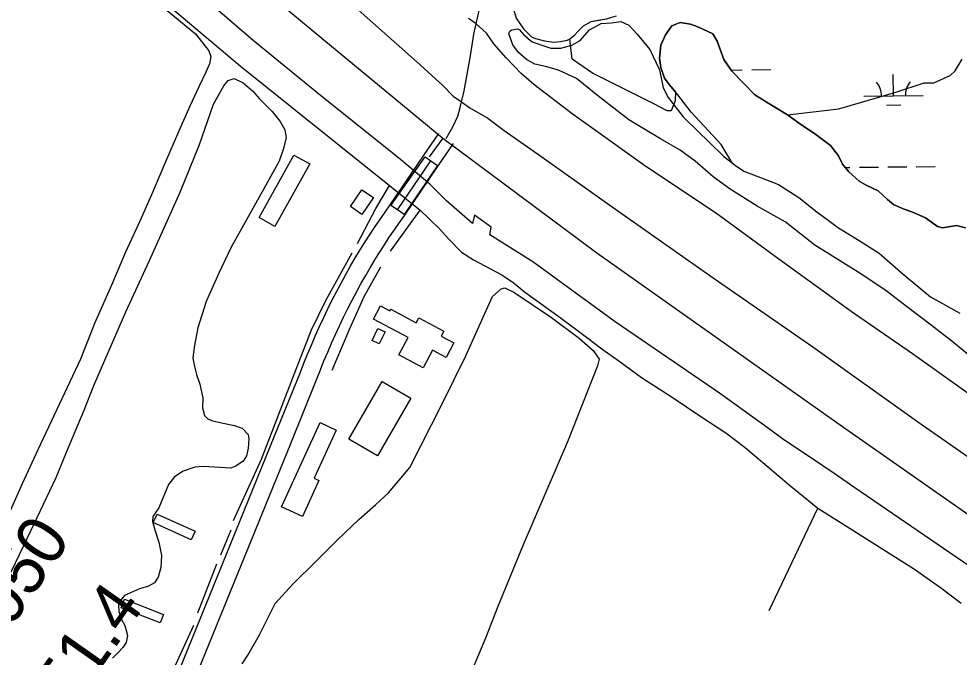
# Model space of a CAD drawing. Extents: x 3734862 to 3772949, y 391520 to 417239.
# Drawn here: x 3759142 to 3760730, y 403288 to 404366 of the extents above; entities that cross this region are included whole.
import ezdxf

# ---------------------------------------------------------------- set-up
doc = ezdxf.new("R2010")
doc.units = 0
for name, color, linetype in [('V-BLDG-OTLN', 7, 'Continuous'), ('V-BRDG-OTLN', 7, 'Continuous'), ('V-GRID-MAJR', 7, 'Continuous'), ('V-LEVE-TOET', 7, 'Continuous'), ('V-RIVR-EDGE', 7, 'Continuous'), ('V-RIVR-RANG-IDEN', 7, 'Continuous'), ('V-ROAD-CNTR', 7, 'Continuous'), ('V-SITE-VEGE', 7, 'Continuous'), ('V-TOPO-SHOR', 7, 'Continuous'), ('V-WETL-SWMP', 7, 'Continuous')]:
    doc.layers.add(name, color=color, linetype=linetype)

msp = doc.modelspace()

# ---------------------------------------------------------------- linework, layer by layer
at = {"layer": 'V-BLDG-OTLN'}
for points in [[(3759633.6, 404121), (3759574.9, 404015.5), (3759548.2, 404030.4), (3759607, 404135.8)], [(3759741.1, 404064.3), (3759721.8, 404035.7), (3759702.3, 404048.9), (3759721.7, 404077.4)], [(3759799.6, 403827.7), (3759741.1, 403858.8), (3759753, 403881.2), (3759769.1, 403872.7), (3759770.5, 403875.4), (3759813.4, 403852.6), (3759817.9, 403861.2), (3759860.1, 403838.7), (3759855.5, 403830.1), (3759876.9, 403818.7), (3759863.9, 403794.2), (3759840.8, 403806.4), (3759825, 403776.6), (3759784.1, 403798.4)], [(3759760.8, 403837.5), (3759751.1, 403817.1), (3759739, 403822.8), (3759748.7, 403843.2)], [(3759804.4, 403725.2), (3759747.8, 403627.9), (3759699.4, 403656.1), (3759756, 403753.4)], [(3759586.1, 403541.6), (3759651.2, 403683.9), (3759678.2, 403671.5), (3759640.9, 403590.2), (3759649.2, 403586.4), (3759621.4, 403525.5)], [(3759433.5, 403485.9), (3759369.5, 403515), (3759376, 403529.5), (3759440, 403500.4)], [(3759381.3, 403345.6), (3759315.3, 403371.3), (3759320.9, 403385.7), (3759386.9, 403360)]]:
    msp.add_lwpolyline(points, close=True, dxfattribs=at)
at = {"layer": 'V-BRDG-OTLN'}
msp.add_line((3759781.9, 404043.2), (3759838.2, 404126.2), dxfattribs=at)
msp.add_lwpolyline([(3759849.1, 404118.5), (3759793.2, 404035.5), (3759781.9, 404043.2), (3759770.8, 404050.7), (3759828.7, 404132.9), (3759838.2, 404126.2)], close=True, dxfattribs=at)
at = {"layer": 'V-GRID-MAJR'}
msp.add_spline([(3738984.8, 402913.2), (3741633, 402946.6), (3746929.2, 403014), (3752225.5, 403082.2), (3757521.7, 403151.1), (3762817.9, 403220.8), (3768114.1, 403291.3), (3770762.3, 403326.8)], degree=3, dxfattribs=at)
at = {"layer": 'V-LEVE-TOET'}
for points in [[(3758328.4, 405526.3), (3758438.8, 405449), (3758626.6, 405307.7), (3758781.9, 405179.8), (3758932.5, 405052.7), (3759065.9, 404940.5), (3759233.8, 404792.6), (3759410.5, 404641.2), (3759553.1, 404517.1), (3759705.5, 404390), (3759814.9, 404292.8), (3759857.8, 404254), (3759875.8, 404235.3), (3759889.9, 404225.6), (3759903.8, 404215.7), (3759934.2, 404198.2), (3759961.6, 404177.3), (3760023.9, 404134.1), (3760144.4, 404048.3), (3760314.9, 403928.7), (3760483, 403812.1), (3760661.6, 403684.4), (3760834.3, 403564.3)], [(3760745.4, 403733.3), (3760651.1, 403799.9), (3760547.5, 403871.7), (3760425.8, 403960), (3760318.4, 404038.6), (3760200.8, 404116.8), (3760076.6, 404205.7), (3760012.2, 404255.2), (3759990.7, 404273.9), (3759965.5, 404300.3), (3759944.5, 404323.7), (3759931.9, 404342), (3759914.6, 404357.4), (3759901.5, 404366.8)]]:
    msp.add_lwpolyline(points, dxfattribs=at)
at = {"layer": 'V-RIVR-EDGE'}
msp.add_spline([(3755702.1, 404495.3), (3755757.2, 404470.8), (3755793.3, 404451.2), (3755852.5, 404424.4), (3755881.4, 404415.7), (3755906.2, 404404.4), (3755920.2, 404395.8), (3755948.7, 404379.4), (3755958.2, 404378.9), (3755969, 404378), (3755990.7, 404368.5), (3756022.8, 404350.3), (3756054.8, 404336.6), (3756079.7, 404323), (3756103.6, 404309.4), (3756144.2, 404288), (3756167.7, 404269), (3756188.9, 404253.6), (3756231.4, 404233.1), (3756271.6, 404217.2), (3756299.1, 404203.1), (3756403, 404163.5), (3756460.4, 404140.3), (3756508.7, 404114.9), (3756530.8, 404104), (3756588.2, 404078), (3756639.2, 404052.1), (3756694.3, 404019.5), (3756726.8, 403998.1), (3756735.8, 403989.1), (3756740.3, 403979.6), (3756740.3, 403973.2), (3756740.7, 403967.8), (3756747.5, 403960.5), (3756759.7, 403953.7), (3756786.3, 403941.5), (3756814.3, 403929.2), (3756864.5, 403904.6), (3756889.3, 403896), (3756899.7, 403897.3), (3756908.3, 403901.8), (3756919.2, 403901.3), (3756933.2, 403894.1), (3756945.8, 403892.7), (3756956.2, 403893.1), (3756962.1, 403897.2), (3756970.7, 403896.7), (3756978.4, 403894.4), (3756992.4, 403894.8), (3757002.8, 403897.5), (3757019.1, 403901.5), (3757027.7, 403901.5), (3757034, 403901.1), (3757036.3, 403896.5), (3757036.7, 403891.1), (3757038.5, 403883.4), (3757046.6, 403874.3), (3757060.6, 403866.2), (3757076.4, 403853.9), (3757104.4, 403831.2), (3757122.4, 403816.7), (3757145.5, 403804.5), (3757165.3, 403796.7), (3757181.6, 403787.2), (3757194.2, 403777.7), (3757213.6, 403765.4), (3757229.9, 403756.3), (3757251.6, 403745.9), (3757266.5, 403741.3), (3757283.2, 403734.5), (3757308.9, 403720.9), (3757360.4, 403694.1), (3757393.8, 403670.9), (3757430, 403657.3), (3757461.6, 403645.4), (3757505.4, 403628.1), (3757548.3, 403610.4), (3757591.7, 403587.2), (3757649.5, 403552.3), (3757711.8, 403512.8), (3757753.8, 403493.2), (3757766.9, 403487.8), (3757773.2, 403487.8), (3757785.9, 403494.1), (3757794.5, 403494), (3757803.5, 403489.5), (3757807.1, 403480.9), (3757810.6, 403456), (3757814.2, 403447.9), (3757826.4, 403437), (3757854.4, 403422.9), (3757930.3, 403373.9), (3757975.8, 403342.6), (3758005.2, 403323.5), (3758062.1, 403286.7), (3758092.3, 403263.6), (3758175.8, 403209.6), (3758234.5, 403169.2), (3758283.7, 403133.8), (3758328.8, 403103.4), (3758399.2, 403041.7), (3758421.8, 403023.1), (3758438.1, 403017.7), (3758463.8, 403017.6), (3758491.4, 403026.1), (3758504.5, 403022), (3758513.6, 403014.3), (3758514, 403006.2), (3758499.9, 402997.2), (3758498.1, 402989.9), (3758502.2, 402978.2), (3758510.7, 402969.6), (3758522, 402962.8), (3758545, 402948.7), (3758582.1, 402926.9), (3758650.2, 402878.8), (3758697.6, 402840.7), (3758721.5, 402820.3), (3758740.9, 402809.4), (3758782, 402784.9), (3758831.2, 402755.4), (3758902.1, 402711.8), (3758960.4, 402675.5), (3759018.6, 402634.6), (3759069.6, 402599.7), (3759134.6, 402553.4), (3759185.6, 402508.1), (3759223.5, 402478.1), (3759262.3, 402448.2), (3759321.4, 402402.4), (3759371.5, 402366.1), (3759431.5, 402323.4), (3759463.6, 402300.3), (3759488.9, 402281.7), (3759576.9, 402222.7), (3759627, 402186.8), (3759672.1, 402153.7), (3759778.2, 402087.4), (3759832.8, 402050.7), (3759873, 402019.4), (3759909.5, 401989.4), (3760050.8, 401883.7), (3760100, 401850.2), (3760145.6, 401819.3), (3760185.8, 401788), (3760211.9, 401766.7), (3760254.8, 401734.5), (3760285.5, 401709.1), (3760303.1, 401700.5), (3760325.3, 401691.4), (3760352.8, 401671.4), (3760391.1, 401641), (3760430.4, 401612), (3760461.6, 401590.2), (3760536.9, 401543), (3760583, 401510.8), (3760602.8, 401495.8), (3760629, 401477.2), (3760672.4, 401449.5), (3760711.2, 401426.8), (3760818.6, 401347.8), (3760872.3, 401310.6), (3760925.6, 401271.6), (3760948.6, 401251.7), (3761039.8, 401181.8), (3761107, 401135.5), (3761151.7, 401104.7), (3761172.9, 401093.3), (3761186, 401090.6), (3761199.2, 401092.8), (3761219.5, 401099.1), (3761228.1, 401099.5), (3761233.5, 401095.4), (3761236.7, 401087.7), (3761236.6, 401077.8), (3761228.5, 401063.8), (3761223, 401057.5), (3761223, 401049.3), (3761228.9, 401039.4), (3761242.4, 401026.7), (3761254.1, 401021.7), (3761266.8, 401018.5), (3761292.5, 401001.7), (3761317.3, 400980.4), (3761342.1, 400955.4), (3761463.1, 400853.4), (3761510, 400812.1), (3761550.2, 400777.7), (3761585.3, 400746.8), (3761681.5, 400674.3), (3761756.4, 400618.9), (3761817.8, 400572.2), (3761878.3, 400530.4), (3761996.5, 400436.5), (3762057.4, 400389.8), (3762104.8, 400352.6), (3762156.3, 400313.2), (3762204.5, 400277.3), (3762245.2, 400247.8), (3762291.6, 400210.2), (3762325.9, 400182.1), (3762356.2, 400159.8), (3762404, 400123.6), (3762432.9, 400101.3), (3762455.5, 400091.3), (3762473.5, 400075.9), (3762512.3, 400044.2), (3762551.6, 400012.4), (3762593.6, 399983.8), (3762620.2, 399963.4), (3762661.7, 399937.1), (3762686.6, 399919.8), (3762793.1, 399841.3), (3762834.6, 399812.8), (3762873.4, 399790.1), (3762923.1, 399758.3), (3762957, 399737.4), (3762984, 399721.5), (3763024.2, 399693.4), (3763075.2, 399657.5), (3763115.9, 399633.9), (3763172.8, 399601.2), (3763228.7, 399568.5), (3763285.2, 399533.6), (3763344.3, 399494.1), (3763398.5, 399455.1), (3763444.1, 399421), (3763484.7, 399391.1), (3763603.4, 399303.1), (3763654.8, 399261.8), (3763661.1, 399259.5), (3763667, 399254.5), (3763672, 399245), (3763696.3, 399224.2), (3763722.9, 399200.1), (3763745.5, 399180.2), (3763818.1, 399117.2), (3763841.6, 399099.5), (3763852.4, 399092.2), (3763858.8, 399084.1), (3763875, 399067.3), (3763898, 399046), (3763924.6, 399023.8), (3763949, 399007.9), (3763970.2, 398987.5), (3764004, 398952.6), (3764028.4, 398926.7), (3764056.8, 398899.5), (3764092.9, 398862.4), (3764130.8, 398826.1), (3764147, 398811.6), (3764152.9, 398799.8), (3764162.3, 398783.5), (3764173.6, 398768.6), (3764186.7, 398757.2), (3764206.1, 398746.3), (3764226.9, 398742.2), (3764246.3, 398733.6), (3764269.3, 398717.7), (3764284.2, 398703.2), (3764301.8, 398691.8), (3764323, 398678.2), (3764345.1, 398661), (3764412.4, 398596.6), (3764457, 398559.9), (3764502.6, 398522.7), (3764538.3, 398497.7), (3764566.3, 398486.4), (3764583.9, 398484.5), (3764604.2, 398486.3), (3764616.5, 398486.2), (3764626.4, 398481.7), (3764630.9, 398474.4), (3764636.3, 398461.3), (3764634.9, 398450), (3764631.7, 398441.4), (3764633.1, 398434.7), (3764636.2, 398430.1), (3764643.9, 398425.6), (3764661.1, 398421.5), (3764685.4, 398409.2), (3764715.2, 398382), (3764745.4, 398356.1), (3764793.3, 398328), (3764844.3, 398292.6), (3764885.8, 398258.1), (3764918.8, 398234.5), (3764992.8, 398187.8), (3765058.3, 398144.2), (3765088.1, 398128.3), (3765140.9, 398100.2), (3765168.9, 398079.7), (3765193.7, 398061.6), (3765246.1, 398042), (3765282.2, 398018.4), (3765309.7, 397989.4), (3765340, 397955.4), (3765361.1, 397933.7), (3765382.3, 397911.9), (3765434.7, 397867.9), (3765477.6, 397838.4), (3765508.7, 397823.9), (3765545.3, 397801.2), (3765575.5, 397778), (3765617.5, 397749.9), (3765653.6, 397726.3), (3765681.6, 397710), (3765727.2, 397684.5), (3765762, 397660), (3765771.9, 397659.5), (3765788.2, 397660), (3765793.6, 397658.1), (3765793.6, 397653.6), (3765785.5, 397648.7), (3765785.5, 397645.5), (3765790.9, 397632.8), (3765800.3, 397623.8), (3765814.8, 397612.9), (3765831.9, 397605.6), (3765847.3, 397603.3), (3765858.1, 397598.7), (3765865.8, 397593.3), (3765888.8, 397577), (3765908.7, 397561.5), (3765918.2, 397548.4), (3765919.5, 397542.1), (3765921.3, 397536.2), (3765926.7, 397533.5), (3765933, 397534.4), (3765940.7, 397533.4), (3765944.8, 397530.3), (3765957, 397519.4), (3765987.7, 397499.9), (3766024.7, 397468.1), (3766059.4, 397438.2), (3766085.1, 397413.3), (3766102.7, 397400.1), (3766131.6, 397377.4), (3766172.7, 397350.2), (3766210.6, 397318.9), (3766264.3, 397285.3), (3766306.8, 397260.8), (3766362.7, 397220.8), (3766381.1, 397208.5)], degree=3, dxfattribs=at)
at = {"layer": 'V-ROAD-CNTR'}
for points in [[(3758154.5, 405553), (3758417, 405370.5), (3758747.1, 405105.6), (3759097.7, 404806), (3759351.7, 404584.5), (3759657.3, 404330.3), (3759858.3, 404164.2), (3759835.5, 404132.8)], [(3759863.9, 404163.7), (3759875.1, 404183.6), (3759883.5, 404201.6), (3759887.8, 404216), (3759889.9, 404225.6), (3759894.2, 404244.3), (3759905, 404303.6), (3759910.8, 404340.2), (3759914.6, 404357.4), (3759920.1, 404382.3), (3759932.8, 404432), (3759944.8, 404470.6), (3759970.3, 404554.7), (3759992.9, 404631.9), (3760025.9, 404722.2), (3760109.5, 404928.2), (3760174.1, 405088.1)], [(3759406.5, 403248.1), (3759573.7, 403660.2), (3759617.9, 403769), (3759623.8, 403784.2), (3759630, 403799.6), (3759636.4, 403814.9), (3759642.9, 403830.1), (3759649.7, 403845.2), (3759656.7, 403860.2), (3759663.8, 403875.1), (3759671.2, 403890), (3759678.7, 403904.7), (3759686.5, 403919.4), (3759694.4, 403933.9), (3759702, 403947.5), (3759709.8, 403961), (3759717.8, 403974.4), (3759726, 403987.6), (3759734.4, 404000.7), (3759743, 404013.8), (3759751.7, 404026.6), (3759760.7, 404039.4), (3759769.6, 404051.8), (3759825.8, 404134.6), (3759851.6, 404172.2)], [(3759434.3, 403236.9), (3759601.5, 403648.9), (3759645.8, 403757.9), (3759651.7, 403773.2), (3759657.7, 403788.2), (3759664, 403803.1), (3759670.4, 403818), (3759677, 403832.7), (3759683.8, 403847.4), (3759690.8, 403862), (3759698, 403876.5), (3759705.3, 403890.9), (3759712.9, 403905.2), (3759720.6, 403919.4), (3759728.1, 403932.6), (3759735.7, 403945.7), (3759743.5, 403958.7), (3759751.4, 403971.6), (3759759.6, 403984.4), (3759767.9, 403997.1), (3759776.5, 404009.6), (3759785.1, 404022), (3759794.2, 404034.6), (3759850.6, 404117.7), (3759876.3, 404155.2)], [(3759858.3, 404164.2), (3760118.4, 403970.5), (3760532.8, 403677.3)], [(3760532.8, 403677.3), (3761115.4, 403269.6), (3761206.9, 403207.6)]]:
    msp.add_lwpolyline(points, dxfattribs=at)
at = {"layer": 'V-SITE-VEGE'}
for points in [[(3758505.8, 405121.1), (3758761.8, 404912.5), (3758998.8, 404717.8), (3759216.8, 404526.5), (3759370.9, 404398.5), (3759440.9, 404340.7), (3759463.2, 404311.9), (3759466.5, 404302.3), (3759464.4, 404290), (3759458.2, 404275.7), (3759446.4, 404251.2), (3759431.2, 404218.5), (3759411.8, 404175), (3759390.3, 404124.6)], [(3760793.1, 403758.8), (3760720.3, 403819.4), (3760682.5, 403848.7), (3760645.3, 403876.6), (3760606.9, 403906.5), (3760564.2, 403935.1), (3760486.5, 403984), (3760436.3, 404023), (3760388.8, 404049.6), (3760343.4, 404078.2), (3760314.5, 404099.1), (3760284.3, 404125.6), (3760258.8, 404144.4), (3760225.8, 404163.3), (3760172.1, 404195.4), (3760119.2, 404236.5), (3760084.1, 404265.1), (3760053.8, 404279.1), (3760031.8, 404285.5), (3760013.8, 404289.7), (3759999.4, 404297.4), (3759986.3, 404309.3), (3759976.7, 404322.4), (3759969.9, 404340.5), (3759971.4, 404345.3), (3759974.8, 404347.3), (3759984.5, 404349.3), (3759987.9, 404347.2), (3759994.8, 404338.9), (3760009.2, 404327.1), (3760030.6, 404320), (3760040.9, 404316.5), (3760057.5, 404316.4), (3760076.2, 404321.8), (3760090.1, 404329.3), (3760106.1, 404347.2), (3760125.5, 404358.1), (3760142.8, 404359.3), (3760158.7, 404361.3), (3760172.4, 404355.1), (3760186.4, 404340.1)], [(3760186.4, 404340.1), (3760207.5, 404314), (3760223.8, 404280.1), (3760230.5, 404249.6), (3760238.7, 404233), (3760264, 404200.3), (3760288.1, 404176.7), (3760308.7, 404157.2), (3760332.7, 404133.6), (3760352.6, 404118.2), (3760366.4, 404108.5), (3760394.6, 404097.9), (3760424.9, 404086), (3760459.3, 404064.3), (3760489.6, 404039.9), (3760526, 404012.8), (3760561.1, 403991.8), (3760594.8, 403970.2), (3760635.4, 403934.7), (3760681.4, 403896.4), (3760731, 403869.1)], [(3759096.9, 403374.1), (3759130.7, 403433.9), (3759162.6, 403501.3), (3759205.5, 403591.2), (3759225.6, 403640.9), (3759252.7, 403704.9), (3759269.3, 403746.4), (3759323.4, 403871), (3759362.9, 403958.1), (3759414.9, 404073.2), (3759447.5, 404153.5), (3759471.2, 404221.7), (3759488.4, 404253), (3759496, 404261.8), (3759506.3, 404265.1), (3759521.2, 404258.2)], [(3759521.2, 404258.2), (3759536.8, 404244.5), (3759549, 404230.7), (3759570.1, 404209.4), (3759583.6, 404192.9), (3759591.7, 404178.5), (3759593.7, 404164.9), (3759588.8, 404145.1), (3759581.8, 404125.4), (3759568, 404100.2), (3759556.2, 404079.1), (3759500.3, 403979.1), (3759480.2, 403936.2), (3759458.7, 403888.6), (3759444.8, 403844.3), (3759438.4, 403811.5), (3759436.2, 403793.1), (3759438.9, 403778.8), (3759442.2, 403765.1), (3759448.2, 403748.7), (3759452.9, 403725.4), (3759452.8, 403709), (3759456.1, 403696), (3759461.5, 403690.5), (3759469.7, 403687.1), (3759498.3, 403680.7), (3759506.5, 403679.3), (3759519.4, 403674.4), (3759529.6, 403664.1), (3759530.9, 403656.6), (3759529.5, 403640.9), (3759526.6, 403628), (3759521.1, 403619.1), (3759508.8, 403610.3), (3759500.6, 403607), (3759453.5, 403610), (3759439.8, 403608.7), (3759420, 403602), (3759405.6, 403592.6), (3759395.2, 403579.7), (3759378.6, 403540.2), (3759368.9, 403525.2), (3759368.2, 403517), (3759372.2, 403502.7), (3759378.9, 403482.1), (3759383.5, 403459.6), (3759382, 403439.1), (3759377.8, 403422.7), (3759371.6, 403413.2), (3759361.3, 403407.8), (3759346.3, 403403.2), (3759320.9, 403391.7), (3759314.1, 403383.6), (3759310.6, 403375.4), (3759311.2, 403365.1), (3759315.2, 403352.8), (3759321.3, 403341.2), (3759326, 403324.1), (3759323.8, 403312.5), (3759318.3, 403304.3), (3759310.1, 403295.5), (3759300.4, 403286)], [(3759390.3, 404124.6), (3759366.7, 404068.7), (3759346.6, 404024.5), (3759322.4, 403972.1), (3759298.8, 403916.2), (3759270.4, 403851.6), (3759246.7, 403791), (3759174.7, 403637.8), (3759148.4, 403580.6), (3759130.4, 403539.8), (3759123.5, 403525.5), (3759115.9, 403518), (3759102.2, 403512), (3759083.7, 403504.6), (3759067.2, 403488.3), (3759050.6, 403456.3), (3759033.9, 403411.4), (3759016.6, 403369.8), (3759002.1, 403342.6), (3758984.1, 403314.1), (3758969.7, 403294.4), (3758954.5, 403278.1)], [(3759519.6, 403276.4), (3759529.2, 403291.3), (3759548.6, 403325.4), (3759575.5, 403378.4), (3759605.1, 403411), (3759645, 403450.3), (3759680, 403485.6), (3759716.4, 403520.2), (3759744.6, 403545.3), (3759766.6, 403565.6), (3759802.4, 403608.4), (3759857.7, 403716.6), (3759897.1, 403796.9), (3759921.4, 403850.7), (3759942.2, 403897), (3759956.6, 403909.9), (3759962.8, 403911.9), (3759978.4, 403904.3), (3760041.6, 403861.5), (3760088.5, 403826.4), (3760112.3, 403805.7), (3760122.4, 403791.3), (3760119.6, 403779.7), (3760068.9, 403651.7), (3759994, 403477.4), (3759951, 403373.2), (3759930.2, 403320.1), (3759906.6, 403263.6)]]:
    msp.add_lwpolyline(points, dxfattribs=at)
at = {"layer": 'V-TOPO-SHOR'}
for p, q in [((3760346.7, 404122.7), (3760328.3, 404153.5)), ((3760409.1, 403366.8), (3760491.1, 403539.2)), ((3759483.3, 403460.7), (3759500.8, 403502.8)), ((3759444.5, 403362.7), (3759476.9, 403445.5)), ((3759398.1, 403254.3), (3759438.2, 403341.9))]:
    msp.add_line(p, q, dxfattribs=at)
for points in [[(3760746.5, 403441.9), (3760554.1, 403573.6), (3760520.8, 403597), (3760498.4, 403612.2), (3760431.8, 403656.3), (3760406, 403675.6), (3760325.1, 403733.5), (3760149, 403854.1), (3760010.4, 403955.4), (3759937.7, 404001), (3759939.8, 404013.9), (3759911.9, 404034.6), (3759908.4, 404020.3), (3759864.3, 404058.8), (3759836.5, 404087), (3759783.5, 404131), (3759651.8, 404236.4), (3759538.3, 404329.3), (3759342.1, 404498.5), (3758995.2, 404800.6), (3758852.7, 404924.4), (3758608.2, 405128.1), (3758237.5, 405399.2)], [(3758202, 405372.4), (3758357.8, 405256.1), (3758548, 405104.6), (3758799.9, 404898.8), (3759103.4, 404636.7), (3759270.4, 404494.2), (3759516.2, 404286.4), (3759768.2, 404084.3)], [(3760246.1, 405070.9), (3760044.1, 404566.7), (3760034.9, 404524.5), (3760023.1, 404492.2), (3759979.8, 404397.3), (3759977.6, 404382.3), (3759982.3, 404367.3), (3759994.5, 404349.4), (3760008, 404335.7), (3760014.8, 404332.9), (3760029.8, 404328.7), (3760045.5, 404326.6), (3760057.1, 404327.8), (3760068.1, 404329.8), (3760072.2, 404331.8), (3760080.4, 404338.6), (3760086.6, 404345.4), (3760095.5, 404354.2), (3760108.6, 404361.6), (3760123.6, 404364.3), (3760134.5, 404366.3), (3760143.4, 404368.9), (3760151.6, 404370.9)], [(3760328.3, 404153.5), (3760277.5, 404208.4), (3760255.2, 404237.9), (3760240.2, 404255.1), (3760232.8, 404266.1), (3760226.1, 404283.9), (3760224.2, 404299.6), (3760226.3, 404321.4), (3760234, 404339.1), (3760245, 404354.1), (3760258.7, 404360.1), (3760276.4, 404357.3), (3760288.7, 404352.4), (3760313.9, 404340.7), (3760321.3, 404328.3), (3760332.7, 404297.5), (3760346.2, 404277.6), (3760384.9, 404237.8), (3760416.2, 404218.5), (3760440, 404204), (3760460.4, 404189.5), (3760488.2, 404170.9), (3760512.7, 404152.3), (3760526.2, 404134.4), (3760533, 404120.7), (3760543.8, 404107.7), (3760561.4, 404091.9), (3760573, 404085), (3760593.4, 404075.3), (3760609, 404060.8), (3760619.2, 404052.6), (3760635.6, 404044.9), (3760649.9, 404040.1), (3760673, 404029.7), (3760693.4, 404015.2), (3760701.6, 404013.1), (3760725.5, 404017), (3760740.5, 404012.8)], [(3760440, 404204), (3760527.1, 404214.1), (3760623.1, 404242.1), (3760671, 404258.1), (3760687, 404258.1), (3760715, 404270.1), (3760723, 404278.1), (3760735, 404298)], [(3759714.5, 403986.8), (3759745.3, 404045.4), (3759768.2, 404084.3)], [(3759768.2, 404084.3), (3759820, 404042.6), (3759852.4, 404011.8), (3759868.7, 403993.9), (3759889.7, 403971.9), (3759910.1, 403958.8), (3759957, 403933.9), (3759976.7, 403921.5), (3759996.4, 403905), (3760056.2, 403861.6), (3760101.1, 403828.5), (3760126.9, 403808.5), (3760155.4, 403788.6), (3760193.5, 403760.3), (3760245.2, 403727.2), (3760294.1, 403694.1), (3760336.3, 403666.5), (3760368.9, 403641.7), (3760442.9, 403579.1), (3760491.1, 403539.2), (3760556.4, 403498.5), (3760654.3, 403436.4), (3760698.5, 403405.4), (3760733.1, 403379.2)], [(3759770.2, 403973.5), (3759808, 404026.5), (3759820, 404042.6)], [(3759505.1, 403518.7), (3759552.2, 403622.3), (3759610.6, 403774.2), (3759636.7, 403840.5), (3759661.3, 403891.6), (3759705.4, 403970.9)], [(3759671.3, 403772.7), (3759700.1, 403840.3), (3759725.4, 403896.9), (3759753.5, 403947.3)]]:
    msp.add_lwpolyline(points, dxfattribs=at)
at = {"layer": 'V-WETL-SWMP'}
for p, q in [((3760345, 404279.5), (3760363.9, 404279.7)), ((3760379.9, 404279.9), (3760411.9, 404280.2)), ((3760619.2, 404236), (3760618.8, 404272)), ((3760569.2, 404235.4), (3760669.2, 404236.5)), ((3760607.4, 404220.4), (3760631.4, 404220.7)), ((3760537.7, 404115), (3760545.6, 404115.1)), ((3760561.6, 404115.3), (3760593.6, 404115.6)), ((3760609.6, 404115.8), (3760641.6, 404116.1)), ((3760657.6, 404116.3), (3760689.6, 404116.6))]:
    msp.add_line(p, q, dxfattribs=at)
for points in [[(3760258.7, 404360.1), (3760245, 404354.1), (3760234, 404339.1), (3760226.3, 404321.4), (3760224.2, 404299.6), (3760226.1, 404283.9), (3760232.8, 404266.1), (3760240.2, 404255.1), (3760251.1, 404242.6), (3760250.6, 404227.6), (3760243.8, 404210.4), (3760236.9, 404210.4), (3760214.5, 404222.4), (3760111.2, 404274.1), (3760076.8, 404298.2), (3760072.9, 404332.5), (3760080.4, 404338.6), (3760086.6, 404345.4), (3760095.5, 404354.2), (3760108.6, 404361.6), (3760134.5, 404366.3)], [(3760740.5, 404012.8), (3760725.5, 404017), (3760701.6, 404013.1), (3760693.4, 404015.2), (3760673, 404029.7), (3760649.9, 404040.1), (3760635.6, 404044.9), (3760619.2, 404052.6), (3760609, 404060.8), (3760593.4, 404075.3), (3760573, 404085), (3760561.4, 404091.9), (3760543.8, 404107.7), (3760533, 404120.7), (3760526.2, 404134.4), (3760512.7, 404152.3), (3760488.2, 404170.9), (3760460.4, 404189.5), (3760440, 404204), (3760416.2, 404218.5), (3760384.9, 404237.8), (3760346.2, 404277.6), (3760332.7, 404297.5), (3760321.3, 404328.3), (3760313.9, 404340.7), (3760288.7, 404352.4), (3760276.4, 404357.3), (3760258.7, 404360.1)]]:
    msp.add_lwpolyline(points, dxfattribs=at)
for centre, start, end in [((3760563.9, 404235.8), 359.8334, 41.377), ((3760674.4, 404237), 139.8334, 181.377)]:
    msp.add_arc(centre, 35.2, start, end, dxfattribs=at)

# ---------------------------------------------------------------- texts
at = {"layer": 'V-RIVR-RANG-IDEN'}
for s, rotation, p in [('U-050', 56.0273, (3759063, 403237.4)), ('R-51.4', 54.9239, (3759163.8, 403101.4))]:
    msp.add_text(s, height=83, rotation=rotation, dxfattribs=at).set_placement(p)

doc.saveas('drawing.dxf')
